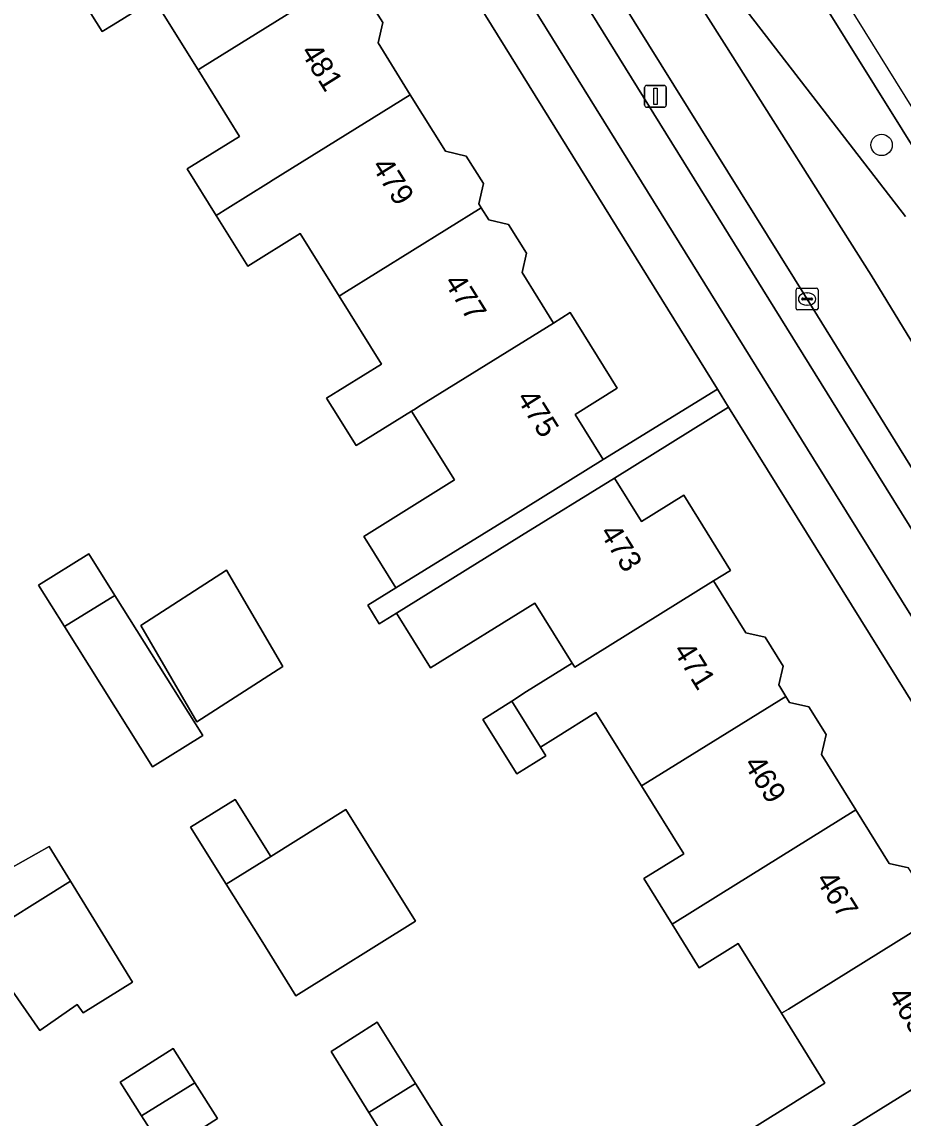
# Model space of a CAD drawing. Extents: x 159279 to 160377, y 384531 to 385888.
# Drawn here: x 159949.2 to 159989.6, y 385318.6 to 385368.8 of the extents above; entities that cross this region are included whole.
import ezdxf

# ---------------------------------------------------------------- set-up
doc = ezdxf.new("R2010")
doc.units = 0
for name, color, linetype in [('IMGEO_Berm_groen', 7, 'Continuous'), ('IMGEO_Berm_open', 7, 'Continuous'), ('IMGEO_Boom', 7, 'Continuous'), ('IMGEO_Erf', 7, 'Continuous'), ('IMGEO_Fietspad_gesloten', 7, 'Continuous'), ('IMGEO_Kolk', 7, 'Continuous'), ('IMGEO_Lichtmast', 7, 'Continuous'), ('IMGEO_Pand', 7, 'Continuous'), ('IMGEO_Pand_nummerreeks', 7, 'Continuous'), ('IMGEO_Rijbaan_regionaal_gesloten', 7, 'Continuous'), ('IMGEO_Voetpad_open', 7, 'Continuous')]:
    doc.layers.add(name, color=color, linetype=linetype)

msp = doc.modelspace()

# ---------------------------------------------------------------- linework, layer by layer
at = {"layer": 'IMGEO_Berm_groen'}
for points in [[(160011.209, 385328.87), (160000, 385346.98), (159993.49, 385357.499), (159954.091, 385420.622)], [(159949.87, 385417.967), (159970.161, 385385.331), (159971.299, 385383.674), (159989.678, 385359.85)]]:
    msp.add_lwpolyline(points, dxfattribs=at)
at = {"layer": 'IMGEO_Berm_open'}
for points in [[(159946.337, 385415.819), (159962.7, 385389.463), (159987.121, 385350.11), (160000, 385329.385), (160004.583, 385322.01)], [(160005.759, 385322.892), (160003.618, 385326.324), (160000, 385332.161), (159995.45, 385339.493), (159985.176, 385356.075), (159974.865, 385372.649)]]:
    msp.add_lwpolyline(points, dxfattribs=at)
at = {"layer": 'IMGEO_Boom'}
msp.add_circle((159988.588, 385363.134), 0.489, dxfattribs=at)
at = {"layer": 'IMGEO_Erf'}
for points in [[(159964.941, 385370.016), (159965.74, 385368.732), (159965.525, 385367.806), (159967.002, 385365.432), (159968.613, 385362.844), (159969.565, 385362.622), (159970.35, 385361.361), (159970.135, 385360.435), (159970.246, 385360.257), (159970.594, 385359.697), (159971.504, 385359.485), (159972.324, 385358.168), (159972.118, 385357.283), (159973.555, 385354.975), (159974.322, 385355.452), (159976.477, 385351.99), (159974.553, 385350.793), (159975.841, 385348.721), (159981.068, 385351.954), (159959.273, 385387.07)], [(159959.181, 385363.525), (159957.281, 385366.578), (159955.272, 385369.806), (159953.386, 385368.633), (159952.889, 385368.324), (159951.672, 385370.282)], [(159981.949, 385317.648), (159984.182, 385319.038), (159985.994, 385320.166), (159984.004, 385323.364), (159982.017, 385326.555), (159980.233, 385325.445), (159978.989, 385327.447), (159977.694, 385329.531), (159979.528, 385330.672), (159977.595, 385333.777), (159975.505, 385337.135), (159973.65, 385335.981), (159972.961, 385335.552), (159973.205, 385335.163), (159971.873, 385334.331), (159970.317, 385336.824), (159971.648, 385337.655), (159972.33, 385338.102), (159974.418, 385339.402), (159972.707, 385342.151), (159967.919, 385339.187), (159966.366, 385341.695), (159965.578, 385341.208), (159965.057, 385342.049), (159966.34, 385342.843), (159965.01, 385344.981), (159964.872, 385345.202), (159969.019, 385347.802), (159967.053, 385350.939), (159964.518, 385349.365), (159963.422, 385351.125), (159963.167, 385351.535), (159965.675, 385353.095), (159963.738, 385356.208), (159961.957, 385359.069), (159959.559, 385357.577), (159958.112, 385359.902), (159956.785, 385362.034), (159959.181, 385363.525)], [(160000, 385321.508), (159985.572, 385344.698), (159981.581, 385351.128), (159976.352, 385347.873), (159977.589, 385345.886), (159979.53, 385347.094), (159981.673, 385343.65), (159980.894, 385343.165), (159982.372, 385340.79), (159983.25, 385340.586), (159984.073, 385339.263), (159983.874, 385338.41), (159984.204, 385337.88), (159984.376, 385337.603), (159985.255, 385337.399), (159986.041, 385336.135), (159985.828, 385335.219), (159987.411, 385332.676), (159988.935, 385330.227), (159989.821, 385330.021)]]:
    msp.add_lwpolyline(points, dxfattribs=at)
for points in [[(159953.468, 385342.504), (159957.491, 385336.085), (159955.194, 385334.645), (159951.163, 385341.073), (159949.979, 385342.966), (159952.276, 385344.406)], [(159958.587, 385343.657), (159961.161, 385339.245), (159957.225, 385336.711), (159954.652, 385341.123)], [(159958.975, 385333.156), (159960.607, 385330.548), (159964.045, 385332.694), (159967.233, 385327.587), (159961.764, 385324.173), (159960.166, 385326.727), (159958.568, 385329.281), (159956.936, 385331.89)], [(159954.27, 385324.787), (159952.018, 385323.386), (159951.75, 385323.772), (159950.033, 385322.576), (159947.136, 385326.736), (159946.344, 385327.874), (159948.293, 385329.231), (159948.017, 385329.628), (159948.07, 385329.658), (159950.457, 385330.998), (159951.432, 385329.409)], [(159968.753, 385317.744), (159966.631, 385316.394), (159965.108, 385318.828), (159963.369, 385321.609), (159965.49, 385322.958), (159967.245, 385320.155)], [(159956.133, 385321.752), (159957.134, 385320.181), (159958.178, 385318.541), (159955.757, 385316.999), (159954.697, 385318.663), (159953.712, 385320.21)]]:
    msp.add_lwpolyline(points, close=True, dxfattribs=at)
at = {"layer": 'IMGEO_Fietspad_gesloten'}
msp.add_lwpolyline([(159930.634, 385437.088), (159960.939, 385388.271), (159985.465, 385348.75), (160000, 385325.415), (160011.363, 385307.173), (160018.776, 385294.779), (160020.377, 385296.132), (160020.307, 385296.249), (160013.345, 385307.961), (160006.788, 385318.476), (160004.583, 385322.01), (160000, 385329.385), (159987.121, 385350.11), (159962.7, 385389.463), (159946.337, 385415.819)], dxfattribs=at)
at = {"layer": 'IMGEO_Kolk'}
for p, q in [((159984.674, 385355.648), (159984.674, 385356.5)), ((159984.749, 385356.574), (159985.601, 385356.574)), ((159985.675, 385356.5), (159985.675, 385355.648)), ((159984.933, 385356.068), (159984.933, 385356.08)), ((159985.371, 385356.031), (159984.973, 385356.031)), ((159984.976, 385356.117), (159985.374, 385356.117)), ((159985.162, 385356.354), (159985.187, 385356.354)), ((159985.417, 385356.08), (159985.417, 385356.068)), ((159985.601, 385355.574), (159984.749, 385355.574)), ((159985.185, 385355.794), (159985.16, 385355.794))]:
    msp.add_line(p, q, dxfattribs=at)
for points in [[(159984.674, 385355.648), (159984.674, 385356.5)], [(159984.749, 385356.574), (159985.601, 385356.574)], [(159985.675, 385356.5), (159985.675, 385355.648)], [(159985.601, 385355.574), (159984.749, 385355.574)]]:
    msp.add_lwpolyline(points, dxfattribs=at)
for centre, radius, start, end in [((159984.751, 385356.498), 0.0765, 91.552, 178.448), ((159984.751, 385356.498), 0.0765, 91.552, 178.448), ((159985.599, 385356.498), 0.0765, 1.552, 88.448), ((159985.599, 385356.498), 0.0765, 1.552, 88.448), ((159984.973, 385356.077), 0.0403, 85.8775, 175.7526), ((159984.97, 385356.067), 0.0366, 178.938, 274.7102), ((159985.374, 385356.074), 0.043, 264.8664, 352.4533), ((159985.378, 385356.079), 0.0386, 1.7309, 96.639), ((159984.751, 385355.65), 0.0765, 181.552, 268.448), ((159984.751, 385355.65), 0.0765, 181.552, 268.448), ((159985.599, 385355.65), 0.0765, 271.552, 358.448), ((159985.599, 385355.65), 0.0765, 271.552, 358.448)]:
    msp.add_arc(centre, radius, start, end, dxfattribs=at)
for centre, major_axis, ratio, start_param, end_param in [((159985.161, 385356.074), (-0.387, 0.002), 0.722429, 4.712389, 7.853982), ((159985.186, 385356.074), (-0.39, 0.002), 0.717154, 1.570796, 4.712389)]:
    msp.add_ellipse(centre, major_axis=major_axis, ratio=ratio, start_param=start_param, end_param=end_param, dxfattribs=at)
at = {"layer": 'IMGEO_Lichtmast'}
for p, q in [((159977.733, 385364.955), (159977.733, 385365.755)), ((159977.733, 385365.755), (159977.733, 385364.955)), ((159977.833, 385365.855), (159978.623, 385365.855)), ((159978.623, 385365.855), (159977.833, 385365.855)), ((159978.723, 385365.755), (159978.723, 385364.955)), ((159978.723, 385364.955), (159978.723, 385365.755)), ((159978.623, 385364.855), (159977.833, 385364.855)), ((159977.833, 385364.855), (159978.623, 385364.855))]:
    msp.add_line(p, q, dxfattribs=at)
msp.add_lwpolyline([(159978.153, 385365.73), (159978.303, 385365.73), (159978.303, 385364.98), (159978.153, 385364.98), (159978.153, 385365.73)], dxfattribs=at)
for centre, start, end in [((159977.833, 385365.755), 90, 180), ((159977.833, 385365.755), 90, 180), ((159978.623, 385365.755), 0, 90), ((159978.623, 385365.755), 360, 90), ((159977.833, 385364.955), 180, 270), ((159977.833, 385364.955), 180, 270), ((159978.623, 385364.955), 270, 0), ((159978.623, 385364.955), 270, 0)]:
    msp.add_arc(centre, 0.1, start, end, dxfattribs=at)
at = {"layer": 'IMGEO_Pand'}
for points in [[(159963.78, 385370.622), (159963.564, 385370.969), (159963.769, 385371.849), (159962.955, 385373.156), (159962.051, 385373.367), (159960.538, 385375.798), (159954.269, 385371.898), (159952.169, 385370.591), (159951.672, 385370.282), (159952.889, 385368.324), (159953.386, 385368.633), (159955.272, 385369.806), (159957.281, 385366.578), (159957.496, 385366.712)], [(159963.78, 385370.622), (159957.496, 385366.712), (159957.281, 385366.578), (159959.181, 385363.525), (159956.785, 385362.034), (159958.112, 385359.902), (159958.648, 385360.234), (159960.509, 385361.393), (159960.723, 385361.526), (159967.002, 385365.432), (159965.525, 385367.806), (159965.74, 385368.732), (159964.941, 385370.016), (159964.024, 385370.23)], [(159970.246, 385360.257), (159970.135, 385360.435), (159970.35, 385361.361), (159969.565, 385362.622), (159968.613, 385362.844), (159967.002, 385365.432), (159960.723, 385361.526), (159960.509, 385361.393), (159958.648, 385360.234), (159958.112, 385359.902), (159959.559, 385357.577), (159961.957, 385359.069), (159963.738, 385356.208), (159963.95, 385356.34)], [(159973.555, 385354.975), (159972.118, 385357.283), (159972.324, 385358.168), (159971.504, 385359.485), (159970.594, 385359.697), (159970.246, 385360.257), (159963.95, 385356.34), (159963.738, 385356.208), (159965.675, 385353.095), (159963.167, 385351.535), (159963.422, 385351.125), (159964.518, 385349.365), (159967.053, 385350.939), (159967.239, 385351.054), (159967.394, 385351.15)], [(159973.555, 385354.975), (159967.394, 385351.15), (159967.239, 385351.054), (159967.053, 385350.939), (159969.019, 385347.802), (159964.872, 385345.202), (159965.01, 385344.981), (159966.34, 385342.843), (159971.589, 385346.091), (159975.841, 385348.721), (159974.553, 385350.793), (159976.477, 385351.99), (159974.322, 385355.452)], [(159980.894, 385343.165), (159981.673, 385343.65), (159979.53, 385347.094), (159977.589, 385345.886), (159976.352, 385347.873), (159972.1, 385345.243), (159966.366, 385341.695), (159967.919, 385339.187), (159972.707, 385342.151), (159974.418, 385339.402), (159974.537, 385339.211)], [(159951.163, 385341.073), (159953.468, 385342.504), (159952.276, 385344.406), (159949.979, 385342.966)], [(159954.652, 385341.123), (159957.225, 385336.711), (159961.161, 385339.245), (159958.587, 385343.657)], [(159980.894, 385343.165), (159974.537, 385339.211), (159974.418, 385339.402), (159972.33, 385338.102), (159971.648, 385337.655), (159972.961, 385335.552), (159973.65, 385335.981), (159975.505, 385337.135), (159977.595, 385333.777), (159977.872, 385333.949), (159984.204, 385337.88), (159983.874, 385338.41), (159984.073, 385339.263), (159983.25, 385340.586), (159982.372, 385340.79)], [(159953.468, 385342.504), (159951.163, 385341.073), (159955.194, 385334.645), (159957.491, 385336.085)], [(159977.872, 385333.949), (159977.595, 385333.777), (159979.528, 385330.672), (159977.694, 385329.531), (159978.989, 385327.447), (159981.097, 385328.756), (159987.411, 385332.676), (159985.828, 385335.219), (159986.041, 385336.135), (159985.255, 385337.399), (159984.376, 385337.603), (159984.204, 385337.88)], [(159971.648, 385337.655), (159970.317, 385336.824), (159971.873, 385334.331), (159973.205, 385335.163), (159972.961, 385335.552)], [(159960.607, 385330.548), (159958.975, 385333.156), (159956.936, 385331.89), (159958.568, 385329.281)], [(159960.607, 385330.548), (159958.568, 385329.281), (159960.166, 385326.727), (159961.764, 385324.173), (159967.233, 385327.587), (159964.045, 385332.694)], [(159990.632, 385327.48), (159990.414, 385327.83), (159990.624, 385328.731), (159989.821, 385330.021), (159988.935, 385330.227), (159987.411, 385332.676), (159981.097, 385328.756), (159978.989, 385327.447), (159980.233, 385325.445), (159982.017, 385326.555), (159984.004, 385323.364), (159984.322, 385323.562)], [(159951.432, 385329.409), (159950.457, 385330.998), (159948.07, 385329.658), (159948.017, 385329.628), (159948.293, 385329.231), (159946.344, 385327.874), (159947.136, 385326.736)], [(159951.432, 385329.409), (159947.136, 385326.736), (159950.033, 385322.576), (159951.75, 385323.772), (159952.018, 385323.386), (159954.27, 385324.787)], [(159984.182, 385319.038), (159981.949, 385317.648), (159983.186, 385315.662), (159985.427, 385317.053), (159987.546, 385318.369), (159993.869, 385322.295), (159992.39, 385324.671), (159992.603, 385325.586), (159991.807, 385326.865), (159990.881, 385327.081), (159990.632, 385327.48), (159984.322, 385323.562), (159984.004, 385323.364), (159985.994, 385320.166)], [(159965.108, 385318.828), (159967.245, 385320.155), (159965.49, 385322.958), (159963.369, 385321.609)], [(159990.486, 385312.999), (159990.77, 385313.176), (159997.101, 385317.108), (159996.993, 385317.282), (159997.204, 385318.19), (159996.385, 385319.506), (159995.472, 385319.719), (159993.869, 385322.295), (159987.546, 385318.369), (159985.427, 385317.053), (159983.186, 385315.662), (159984.516, 385313.525), (159986.763, 385314.924), (159988.583, 385316.057)], [(159953.712, 385320.21), (159954.697, 385318.663), (159957.134, 385320.181), (159956.133, 385321.752)], [(159957.134, 385320.181), (159954.697, 385318.663), (159955.757, 385316.999), (159958.178, 385318.541)], [(159967.245, 385320.155), (159965.108, 385318.828), (159966.631, 385316.394), (159968.753, 385317.744)]]:
    msp.add_lwpolyline(points, close=True, dxfattribs=at)
at = {"layer": 'IMGEO_Rijbaan_regionaal_gesloten'}
msp.add_lwpolyline([(160011.909, 385329.563), (159999.247, 385349.951), (159944.177, 385438.518), (159911.423, 385491.356), (159908.81, 385495.571), (159907.883, 385494.993), (159951.047, 385425.034), (159952.728, 385422.803), (159954.091, 385420.622), (159993.49, 385357.499), (160000, 385346.98), (160011.209, 385328.87)], close=True, dxfattribs=at)
for points in [[(159932.514, 385440.269), (159942.818, 385423.687), (159944.6, 385420.921), (159947.369, 385416.398), (159953.498, 385406.49), (159963.78, 385389.909), (159968.142, 385382.892), (159973.143, 385375.393), (159974.865, 385372.649), (159985.176, 385356.075), (159995.45, 385339.493), (160000, 385332.161), (160003.618, 385326.324), (160005.759, 385322.892), (160007.801, 385325.346), (159996.045, 385344.168), (159988.116, 385357.171), (159981.373, 385367.798), (159971.299, 385383.674), (159970.161, 385385.331), (159949.87, 385417.967), (159948.456, 385420.245), (159947.117, 385422.45), (159903.648, 385492.413)], [(159989.678, 385359.85), (159971.299, 385383.674), (159981.373, 385367.798), (159988.116, 385357.171), (159996.045, 385344.168), (160007.801, 385325.346), (160009.842, 385327.8), (160009.761, 385327.922), (160000, 385343.586)]]:
    msp.add_lwpolyline(points, dxfattribs=at)
at = {"layer": 'IMGEO_Voetpad_open'}
for points in [[(159927.456, 385439.099), (159927.007, 385438.936), (159927.842, 385437.541), (159954.078, 385395.411), (159954.608, 385394.562), (159959.273, 385387.07), (159981.068, 385351.954), (159981.581, 385351.128), (159985.572, 385344.698), (160000, 385321.508), (160007.92, 385308.778), (160007.963, 385308.734), (160011.411, 385303.358)], [(160011.363, 385307.173), (160000, 385325.415), (159985.465, 385348.75), (159960.939, 385388.271), (159930.634, 385437.088)]]:
    msp.add_lwpolyline(points, dxfattribs=at)
msp.add_lwpolyline([(159981.581, 385351.128), (159981.068, 385351.954), (159975.841, 385348.721), (159971.589, 385346.091), (159966.34, 385342.843), (159965.057, 385342.049), (159965.578, 385341.208), (159966.366, 385341.695), (159972.1, 385345.243), (159976.352, 385347.873)], close=True, dxfattribs=at)

# ---------------------------------------------------------------- texts
at = {"layer": 'IMGEO_Pand_nummerreeks'}
for s, rotation, p in [('481', 301.9708, (159961.945, 385367.387)), ('479', 301.9708, (159965.203, 385362.167)), ('477', 301.9708, (159968.521, 385356.851)), ('475', 301.9708, (159971.839, 385351.535)), ('473', 301.9135, (159975.651, 385345.379)), ('471', 301.9135, (159979.01, 385339.986)), ('469', 301.9135, (159982.248, 385334.784)), ('467', 301.9135, (159985.547, 385329.487)), ('465', 301.9135, (159988.847, 385324.189))]:
    msp.add_text(s, height=1, rotation=rotation, dxfattribs=at).set_placement(p)

doc.saveas('drawing.dxf')
